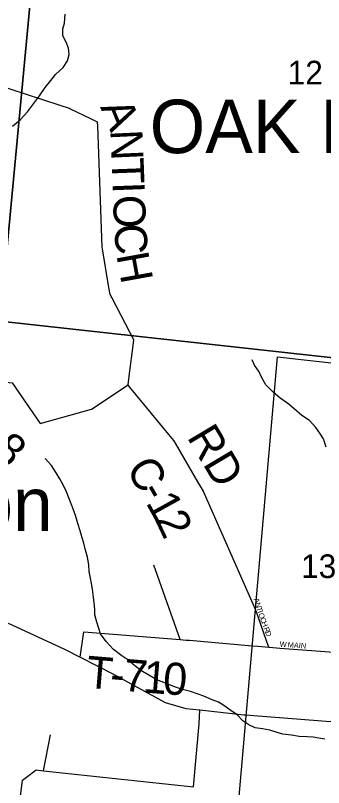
# Model space of a CAD drawing. Extents: x 1715311 to 2083412, y 146837 to 553079.
# Drawn here: x 1943778 to 1946662, y 325005 to 332227 of the extents above; entities that cross this region are included whole.
import ezdxf

# ---------------------------------------------------------------- set-up
doc = ezdxf.new("R2010")
doc.units = 0
for name, color, linetype in [('GM_X_City_Street', 7, 'Continuous'), ('GM_X_City_Street_Text', 7, 'Continuous'), ('GM_X_Corporation', 7, 'Continuous'), ('GM_X_Corporation_Text', 7, 'Continuous'), ('GM_X_County_Road', 7, 'Continuous'), ('GM_X_County_Road_Text', 7, 'Continuous'), ('GM_X_Major_Lake_Text', 7, 'Continuous'), ('GM_X_Minor_River', 7, 'Continuous'), ('GM_X_Section', 7, 'Continuous'), ('GM_X_Section_Text', 7, 'Continuous'), ('GM_X_State_Route', 7, 'Continuous'), ('GM_X_Township_Road', 7, 'Continuous'), ('GM_X_Township_Road_Text', 7, 'Continuous')]:
    doc.layers.add(name, color=color, linetype=linetype)

msp = doc.modelspace()

# ---------------------------------------------------------------- linework, layer by layer
at = {"layer": 'GM_X_City_Street'}
for points in [[(1946149, 326317.9), (1946131.2, 326368.4), (1946042.2, 326621.2), (1946024.4, 326671.8)], [(1945994.3, 326331.2), (1946045.9, 326326.7), (1946149, 326317.9), (1946156.6, 326317.2), (1946252.1, 326309.6), (1946716.4, 326273), (1946739.3, 326271.1), (1946759.8, 326269.4)]]:
    msp.add_lwpolyline(points, dxfattribs=at)
at = {"layer": 'GM_X_Corporation'}
msp.add_lwpolyline([(1945758.3, 323632.3), (1946231.5, 329032.2), (1948871.8, 328736.2)], dxfattribs=at)
at = {"layer": 'GM_X_County_Road'}
for points in [[(1946024.4, 326671.8), (1946003.3, 326719.7), (1945539.1, 327773.1), (1945537.5, 327776.2), (1945486.4, 327863.4), (1945274.8, 328224.7), (1945259.2, 328251.2), (1945212.3, 328308.3), (1944847, 328753), (1944832.8, 328770.4), (1944843.2, 328851.9), (1944883, 329163.3), (1944886.8, 329193.3), (1944852.3, 329259.2), (1944682.6, 329583.8), (1944664.6, 329618.2), (1944653.6, 329683.1), (1944592.4, 330044.2), (1944590.5, 330055.1), (1944587, 330148.6), (1944547.8, 331194.5), (1944546.4, 331227.7), (1944482.4, 331259), (1944294.4, 331351), (1944284.2, 331356), (1944195.5, 331384.7), (1942951.5, 331788.5)], [(1944409.8, 324162.4), (1944414.2, 324213.2), (1944436.3, 324467.4), (1944440.4, 324515.1), (1944386.5, 324520.9), (1943929.9, 324570.4), (1943885.9, 324575.2), (1943843.7, 324614.7), (1943806.4, 324649.5), (1943793.8, 324661.5), (1943804, 324745.5), (1943840.9, 325049.5), (1943843.8, 325074.3), (1943905.4, 325120.6), (1943946.2, 325151.2), (1943972, 325170.5), (1944041.4, 325162.5), (1945444, 325010.2), (1945498.9, 325600.7), (1945505.3, 325731.1)]]:
    msp.add_lwpolyline(points, dxfattribs=at)
at = {"layer": 'GM_X_Minor_River'}
for points in [[(1943751.3, 331192.8), (1943825.4, 331254.6), (1943889.6, 331326.3), (1943945.7, 331400.1), (1944003.9, 331475.9), (1944056.2, 331551.7), (1944110.3, 331619.5), (1944154.5, 331675.4), (1944224.6, 331739.1), (1944266.8, 331803), (1944281, 331863), (1944275.3, 331921), (1944253.5, 331977.2), (1944221.9, 332037.3), (1944222.2, 332101.4), (1944238.3, 332153.3), (1944242.7, 332239.4)], [(1946687.7, 328189.4), (1946660.1, 328267.6), (1946628.4, 328319.8), (1946590.7, 328372), (1946529.1, 328438.3), (1946459.5, 328484.6), (1946387.9, 328547), (1946326.3, 328597.3), (1946256.6, 328645.7), (1946189, 328704), (1946121.5, 328772.4), (1946081.9, 328844.6), (1946058.2, 328894.8), (1946014.5, 328957), (1945992.8, 329007.1)], [(1946673.9, 325457.4), (1946618.1, 325467.7), (1946564.2, 325475.9), (1946508.4, 325478.1), (1946434.6, 325482.5), (1946360.8, 325494.8), (1946281, 325505.2), (1946227.2, 325519.4), (1946159.4, 325541.8), (1946089.6, 325554.1), (1946021.8, 325562.4), (1945962.1, 325592.7), (1945906.4, 325629), (1945852.8, 325685.2), (1945785.1, 325731.6), (1945729.4, 325771.9), (1945677.7, 325802.1), (1945617.9, 325824.4), (1945542.2, 325858.8), (1945488.4, 325877), (1945416.7, 325903.4), (1945340.9, 325921.7), (1945287.1, 325942), (1945235.3, 325960.2), (1945181.6, 325982.5), (1945101.9, 326012.9), (1945026.2, 326057.2), (1944968.5, 326091.5), (1944894.9, 326143.9), (1944831.3, 326198.2), (1944773.6, 326236.5), (1944696, 326294.9), (1944626.5, 326371.3), (1944572.9, 326441.6), (1944557.2, 326493.7), (1944539.5, 326551.8), (1944521.8, 326621.9), (1944520, 326672), (1944516.3, 326734), (1944508.5, 326786.1), (1944498.9, 326860.2), (1944489.1, 326914.3), (1944479.4, 326964.4), (1944469.7, 327026.5), (1944464, 327088.5), (1944452.3, 327158.7), (1944434.6, 327226.8), (1944418.9, 327290.9), (1944403.2, 327341), (1944385.5, 327405.1), (1944361.9, 327475.3), (1944342.2, 327539.5), (1944320.5, 327603.6), (1944298.8, 327659.7), (1944279.1, 327713.9), (1944255.4, 327772), (1944231.7, 327824.2), (1944194, 327892.4), (1944158.4, 327948.6), (1944114.8, 328018.8), (1944057.2, 328083.1)]]:
    msp.add_lwpolyline(points, dxfattribs=at)
at = {"layer": 'GM_X_Section'}
for points in [[(1938923.4, 335133.3), (1944133.8, 334673.8), (1943636.2, 329367.4), (1938389.7, 329715)], [(1944133.8, 334673.8), (1949380.3, 334200.2), (1949146.7, 331860), (1948878.6, 328789.8), (1943636.2, 329367.4)], [(1943636.2, 329367.4), (1948878.6, 328789.8), (1948672.9, 326443.5), (1948406.9, 323469.3), (1943174.4, 323900.9)]]:
    msp.add_lwpolyline(points, close=True, dxfattribs=at)
at = {"layer": 'GM_X_State_Route'}
for points in [[(1943708.7, 326543.4), (1944230.8, 326302), (1944383.3, 326224.2), (1944695.9, 326064.9), (1945178.6, 325801.5), (1945373.8, 325745.6), (1945505.3, 325731.1), (1945917.2, 325685.6)], [(1945917.2, 325685.6), (1945931.1, 325684.1), (1946685.8, 325624.9), (1946894.4, 325623.4), (1947226.8, 325621), (1947246.3, 325620.9), (1947592.4, 325582.8)]]:
    msp.add_lwpolyline(points, dxfattribs=at)
at = {"layer": 'GM_X_Township_Road'}
for points in [[(1942524.4, 329031), (1943044.8, 329048.3), (1943269.7, 328978.9), (1943434.8, 328893.5), (1943570.3, 328808.4), (1943747.1, 328790.9), (1944010.6, 328410.5), (1944488.8, 328542.7), (1944832.8, 328770.4)], [(1945319.5, 326389.7), (1945072.3, 327086.4)], [(1944383.3, 326224.2), (1944419.8, 326460), (1945319.5, 326389.7), (1945375.8, 326384.9), (1945408.3, 326382.1)], [(1945408.3, 326382.1), (1945994.3, 326331.2)], [(1944041.4, 325162.5), (1944106.6, 325497.7)]]:
    msp.add_lwpolyline(points, dxfattribs=at)

# ---------------------------------------------------------------- texts
at = {"layer": 'GM_X_City_Street_Text'}
for s, rotation, p in [('A', 286.87933, (1946007.6, 326769)), ('N', 286.87933, (1946020.4, 326727)), ('T', 286.8798, (1946033.2, 326684.9)), ('I', 287.60152, (1946043.6, 326650.5)), ('O', 289.74586, (1946050.9, 326627.6)), ('C', 290.52537, (1946066, 326585.5)), ('H', 290.55915, (1946079.9, 326548.4)), ('R', 290.54752, (1946100, 326494.9)), ('D', 290.56529, (1946113.9, 326457.8)), ('W', 355.60387, (1946250.1, 326322.5)), ('MAIN', 355.36152, (1946325, 326318.1))]:
    msp.add_text(s, height=50, rotation=rotation, dxfattribs=at).set_placement(p)
at = {"layer": 'GM_X_Corporation_Text'}
msp.add_text('OAK HILL', height=500, rotation=0.00001, dxfattribs=at).set_placement((1945034.6, 330939))
at = {"layer": 'GM_X_County_Road_Text'}
for s, rotation, p in [('A', 292.7045, (1944569.7, 331370.3)), ('N', 272.5508, (1944665.5, 331153.8)), ('T', 272.13046, (1944677.3, 330890.7)), ('I', 272.1237, (1944685.6, 330666.4)), ('O', 272.17167, (1944690.2, 330543)), ('C', 273.94984, (1944700.7, 330269.1)), ('H', 280.21806, (1944722.1, 329987.7)), ('RD', 300.79431, (1945378.3, 328283.1)), ('C', 300.75626, (1944807.3, 327986.6)), ('-', 300.27835, (1944933, 327775.4)), ('1', 298.91864, (1944994.1, 327670.7)), ('2', 295.30583, (1945081.2, 327513.4))]:
    msp.add_text(s, height=300, rotation=rotation, dxfattribs=at).set_placement(p)
at = {"layer": 'GM_X_Major_Lake_Text'}
msp.add_text('Jackson', height=500, rotation=359.9982, dxfattribs=at).set_placement((1941673.8, 327406.2))
at = {"layer": 'GM_X_Section_Text'}
for s, p in [('12', (1946326.4, 331581.9)), ('13', (1946451.8, 326964.6))]:
    msp.add_text(s, height=221, rotation=0.00001, dxfattribs=at).set_placement(p)
at = {"layer": 'GM_X_Township_Road_Text'}
for s, rotation, p in [('8', 318.76522, (1943545, 328129.7)), ('T', 355.23743, (1944433, 325939.4)), ('7', 355.29056, (1944779.7, 325910.6)), ('1', 355.45281, (1944964.8, 325895.3)), ('0', 356.0725, (1945152.5, 325880.4)), ('-', 355.24074, (1944656.6, 325920.8))]:
    msp.add_text(s, height=300, rotation=rotation, dxfattribs=at).set_placement(p)

doc.saveas('drawing.dxf')
